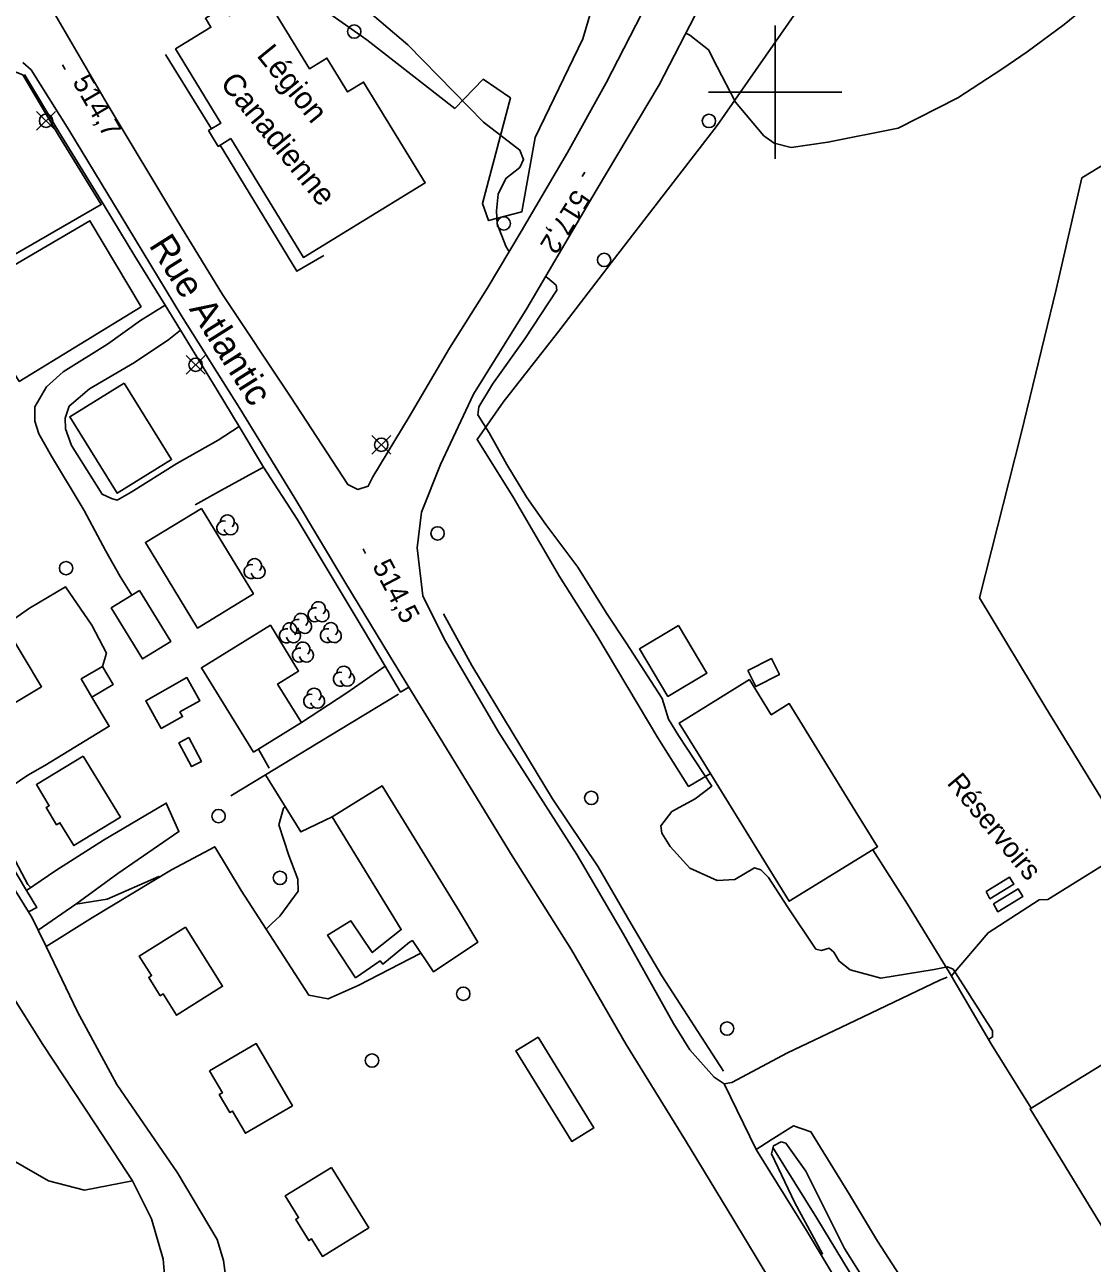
# Model space of a CAD drawing. Extents: x 347312 to 350503, y 6073086 to 6076432.
# Drawn here: x 349187.6 to 349347.5, y 6074824.6 to 6075010.1 of the extents above; entities that cross this region are included whole.
import ezdxf

# ---------------------------------------------------------------- set-up
doc = ezdxf.new("R2010")
doc.units = 0
for name, color, linetype in [('Level 19', 7, 'Continuous'), ('Level 2', 7, 'Continuous'), ('Level 21', 7, 'Continuous'), ('Level 22', 7, 'Continuous'), ('Level 25', 7, 'Continuous'), ('Level 3', 7, 'Continuous'), ('Level 31', 7, 'Continuous'), ('Level 33', 7, 'Continuous'), ('Level 36', 7, 'Continuous'), ('Level 37', 7, 'Continuous'), ('Level 4', 7, 'Continuous'), ('Level 44', 7, 'Continuous'), ('Level 61', 7, 'Continuous')]:
    doc.layers.add(name, color=color, linetype=linetype)

msp = doc.modelspace()

# ---------------------------------------------------------------- linework, layer by layer
at = {"layer": 'Level 19'}
for points in [[(349203.6, 6074924.64), (349201.87, 6074927.45), (349199.66, 6074931.37), (349196.45, 6074937.33), (349191.58, 6074945.46), (349189.69, 6074948.82), (349189.08, 6074950.74), (349189.1, 6074952.89), (349190.84, 6074955.87), (349193.3, 6074958.09), (349199.95, 6074962.25), (349204.9, 6074965.82), (349208.59, 6074968.09)], [(349219.7, 6074949.9), (349216.57, 6074947.88), (349210.35, 6074944.39), (349203.51, 6074940.08), (349201.43, 6074938.87), (349200.55, 6074939.11), (349199.17, 6074939.77), (349194.55, 6074947.06), (349193.66, 6074949.58), (349193.63, 6074951.15), (349194.24, 6074952.96), (349197.27, 6074955.58), (349204.02, 6074959.53), (349209.16, 6074962.95), (349210.92, 6074964.33)], [(349223.36, 6074943.81), (349220.71, 6074942.4), (349217.04, 6074940.38), (349213.08, 6074938.21)], [(349184.58, 6074920.09), (349188.29, 6074922.69), (349193.67, 6074925.92), (349197.64, 6074920.15), (349199.81, 6074915.99), (349199.24, 6074913.96)], [(349229.02, 6074905.58), (349235.81, 6074910), (349241.58, 6074914)], [(349180.28, 6074892.82), (349184.43, 6074895.26), (349188.05, 6074897.71), (349190.56, 6074899.14), (349200.22, 6074905.01), (349197.6, 6074909.4)], [(349224.17, 6074898.75), (349222.59, 6074901.61)], [(349223.62, 6074897.75), (349228.94, 6074889.18), (349233.65, 6074891.45)], [(349187.85, 6074880.42), (349192.22, 6074883.41), (349199.39, 6074887.94), (349208.78, 6074893.5), (349210.66, 6074889.24), (349201.5, 6074882.96), (349195.23, 6074878.36), (349189.58, 6074874.47)], [(349190.75, 6074872.04), (349197.7, 6074876.38), (349209.57, 6074883.49), (349216.03, 6074886.96), (349219.97, 6074880.42), (349230.15, 6074864.72), (349233.01, 6074864.18), (349237.54, 6074866.17), (349246.93, 6074871.02)], [(349292.38, 6074851.45), (349292.38, 6074851.45), (349293.5, 6074851.64), (349301.84, 6074856.09), (349310.9, 6074860.39), (349324.67, 6074866.99), (349325.81, 6074867.42)], [(349297.17, 6074841.64), (349299.42, 6074843.09), (349302.76, 6074845.14), (349305.38, 6074844.25), (349311.14, 6074834.87), (349315.35, 6074827.9), (349326.53, 6074810.63), (349328.42, 6074807.08), (349336.54, 6074793.6), (349345.74, 6074779.45), (349344.95, 6074777.87), (349341.72, 6074776.14), (349336.98, 6074776.41)]]:
    msp.add_lwpolyline(points, dxfattribs=at)
at = {"layer": 'Level 2'}
for points in [[(349235.33, 6075015.35), (349244.97, 6075007.11), (349251.79, 6075000.08), (349256.33, 6074995.52), (349261.76, 6074991.32), (349262.31, 6074989.92), (349261.73, 6074988.73), (349259.67, 6074987.08), (349258.51, 6074984.71), (349258.27, 6074982.21), (349258.36, 6074980.26), (349259.65, 6074976.93), (349259.99, 6074976.33), (349260.21, 6074976.18)], [(349291.3, 6075003.79), (349294.05, 6074998.49), (349298.33, 6074993.45), (349299.84, 6074992.34), (349302.39, 6074991.73), (349307.92, 6074992.49), (349318.43, 6074994.63), (349327.37, 6074999.17), (349333.98, 6075003.44), (349337.76, 6075006.05), (349343.3, 6075010.15), (349345.45, 6075011.9), (349347.33, 6075013.95), (349348.49, 6075014.96)], [(349286.64, 6075008.85), (349287.24, 6075008.56), (349290.02, 6075006.32), (349291.3, 6075003.79)], [(349265.62, 6074972.4), (349265.91, 6074972.2), (349267.21, 6074971.07), (349267.3, 6074970.35), (349262.49, 6074963.05)], [(349262.49, 6074963.05), (349257.64, 6074956.27), (349255.62, 6074952.88), (349255.46, 6074951.67), (349257.16, 6074948.96), (349259.81, 6074944.23), (349262.81, 6074939.27), (349265.65, 6074935.26), (349270.43, 6074928.87), (349274.74, 6074921.95), (349277.69, 6074917.49), (349283.07, 6074909.19), (349284.02, 6074906.1), (349285.52, 6074903.62), (349290.51, 6074896.06), (349288, 6074894.15), (349284.55, 6074892.23), (349282.9, 6074890.11), (349283.04, 6074889.02), (349284.28, 6074886.99), (349287.25, 6074883.76), (349291.31, 6074881.89), (349293.99, 6074882.06), (349296.92, 6074883.8), (349297.84, 6074883.52), (349298.99, 6074882.36), (349301.88, 6074877.98), (349306.09, 6074871.63), (349306.94, 6074871.43), (349308.12, 6074871.78), (349308.8, 6074871.16), (349309.58, 6074869.81), (349311.23, 6074868.54), (349315.84, 6074867.28), (349323.86, 6074868.59), (349325.84, 6074868.96), (349326.67, 6074868.63), (349329.23, 6074864.62), (349332.58, 6074859.41), (349332.59, 6074858.48), (349331.98, 6074858.12)], [(349188.48, 6074880.85), (349188.04, 6074881.31), (349185.72, 6074885.66), (349182.58, 6074891.73), (349182.34, 6074893.69), (349182.3, 6074894.01)], [(349226.59, 6074892.96), (349226.34, 6074892.74), (349225.63, 6074890.24), (349227.16, 6074885.68), (349228.48, 6074882.09), (349228.53, 6074880.31), (349225.78, 6074876.55), (349224.58, 6074875.46), (349223.73, 6074874.61)], [(349233.66, 6074891.44), (349233.65, 6074891.45)], [(349207.82, 6074882.45), (349207.64, 6074882.52), (349199.91, 6074879.12), (349195.23, 6074878.36)], [(349343.05, 6074776.85), (349342.9, 6074778.25), (349342.2, 6074780.9), (349341.29, 6074782.41), (349337.12, 6074787.18), (349329.58, 6074796.87), (349325.05, 6074803.9), (349319.34, 6074812.89), (349316.24, 6074817.51), (349310.42, 6074826.8), (349304.59, 6074838.39), (349301.61, 6074842.57), (349300.9, 6074842.77), (349299.78, 6074842.19), (349299.48, 6074840.99), (349302.97, 6074833.62), (349307.12, 6074826), (349306.85, 6074825.92)]]:
    msp.add_lwpolyline(points, dxfattribs=at)
at = {"layer": 'Level 21'}
for points in [[(349280.9, 6075013.45), (349274.71, 6075001.41), (349268.87, 6074990.95), (349261.97, 6074979.14), (349256.87, 6074970.58), (349251.2, 6074961.63), (349245.17, 6074951.38), (349239.74, 6074942.4), (349239.04, 6074940.97), (349237.48, 6074940.49), (349235.98, 6074941.21), (349227.45, 6074954.3), (349217.22, 6074969.7), (349210.5, 6074980.62), (349199.93, 6074998.26), (349190.82, 6075013.88)], [(349247.03, 6074937.08), (349249.84, 6074944.22), (349254.79, 6074954.77), (349262.81, 6074967.6), (349273.18, 6074985.29), (349282.64, 6075001.08), (349288.77, 6075012.99)], [(349187.3, 6075004.47), (349188.52, 6075003.36), (349194.18, 6074994.36), (349201.86, 6074981.66), (349211.04, 6074966.51), (349219.8, 6074952.6), (349227.95, 6074939.33), (349235.54, 6074926.66), (349242.23, 6074915.6), (349245.12, 6074910.89), (349251.16, 6074901.04), (349260.58, 6074885.61), (349269.5, 6074871.52), (349277.67, 6074857.33), (349286.6, 6074842.96), (349293.81, 6074831.02), (349304.59, 6074813.15)], [(349347.94, 6074757.16), (349336.98, 6074776.41), (349324.66, 6074796.41), (349312.96, 6074815.74), (349304.72, 6074829.46), (349297.17, 6074841.64), (349292.38, 6074851.45), (349290.87, 6074852.45), (349287.22, 6074856.57), (349284.78, 6074860.51), (349277.28, 6074873.89), (349270.31, 6074885.82), (349258.6, 6074904.09), (349250.44, 6074918), (349247.24, 6074924.57), (349246.36, 6074931.72), (349247.03, 6074937.08)], [(349188.7, 6074876.3), (349188.13, 6074877.2), (349180.66, 6074889.13)], [(349188.7, 6074876.3), (349189.58, 6074874.47), (349190.75, 6074872.04), (349195.48, 6074862.26), (349201.38, 6074851.37), (349210.43, 6074838.13), (349216.41, 6074828.15), (349217.36, 6074825.01), (349217.99, 6074820.08), (349218.1, 6074814.71), (349218.21, 6074809.5), (349217.16, 6074799.37), (349211.49, 6074783.91), (349206.09, 6074770.5), (349204.73, 6074764.35), (349203.52, 6074749.63), (349199.9, 6074735.9), (349199.47, 6074734.72), (349197.97, 6074730.55)], [(349190.31, 6074733.56), (349191.22, 6074736.92), (349192.03, 6074740.55), (349193.11, 6074746.31), (349194.37, 6074754.56), (349196.4, 6074765.51), (349198.64, 6074770.05), (349202.94, 6074779.36), (349206.84, 6074790.14), (349207.44, 6074793.36), (349209.24, 6074803.01), (349209.26, 6074813.94), (349208.32, 6074825.21), (349206.55, 6074831.23), (349203.69, 6074836.93), (349198.11, 6074845.44), (349190.29, 6074857.37), (349183.87, 6074867.53), (349181.33, 6074871.83)]]:
    msp.add_lwpolyline(points, dxfattribs=at)
at = {"layer": 'Level 22'}
for points in [[(349187.54, 6075002.67), (349192.66, 6074994.05), (349199.49, 6074983), (349204.05, 6074975.42), (349208.59, 6074968.09), (349210.92, 6074964.33), (349216.41, 6074955.36), (349219.7, 6074949.9), (349223.36, 6074943.81), (349228.38, 6074936.04), (349238.3, 6074919.56), (349241.58, 6074914), (349243.87, 6074910.14), (349245.12, 6074910.89)], [(349188.13, 6074877.2), (349189.4, 6074877.88), (349187.85, 6074880.42), (349182.01, 6074890.03)], [(349203.69, 6074836.93), (349196.5, 6074835.52), (349191.13, 6074836.91), (349182.14, 6074842.09), (349173.07, 6074847.36), (349164.28, 6074850.13), (349155.01, 6074852.2), (349143.35, 6074853.32), (349130.32, 6074852.83), (349117.15, 6074851.78), (349106.3, 6074849.93), (349093.99, 6074847.47), (349085.97, 6074845.13), (349077.21, 6074842.77), (349071.74, 6074841.35), (349059.87, 6074839.27), (349043.29, 6074835.95), (349032.47, 6074835.51), (349020.48, 6074835.92), (349015.81, 6074837.41)]]:
    msp.add_lwpolyline(points, dxfattribs=at)
at = {"layer": 'Level 25'}
msp.add_lwpolyline([(349368.66, 6075000.94), (349345.97, 6074987.19), (349342.1, 6074970.46), (349336.86, 6074948.87), (349330.65, 6074924.27), (349340.55, 6074907.8), (349353.39, 6074886.87), (349340.88, 6074879.05), (349339.57, 6074879), (349331.93, 6074874.09), (349326.41, 6074867.59)], dxfattribs=at)
at = {"layer": 'Level 3'}
for p, q in [((349193.22, 6075004.08), (349193.62, 6075003.38)), ((349271.51, 6074988.04), (349271.09, 6074987.36)), ((349238.27, 6074931.6), (349238.64, 6074930.9))]:
    msp.add_line(p, q, dxfattribs=at)
at = {"layer": 'Level 31'}
for points in [[(349218.46, 6074993.04), (349216.57, 6074991.88), (349215.12, 6074994.25), (349216.95, 6074995.37), (349210.16, 6075006.48), (349215.46, 6075009.72), (349214.64, 6075011.07), (349217.4, 6075012.75), (349218.2, 6075011.44), (349223.45, 6075014.65), (349230.25, 6075003.51), (349232.85, 6075005.1), (349235.95, 6075000.04), (349238.34, 6075001.5), (349247.57, 6074986.4), (349229.32, 6074975.25), (349218.46, 6074993.04)], [(349202.46, 6074956.43), (349209.56, 6074944.98), (349201.42, 6074939.93), (349194.31, 6074951.38), (349202.46, 6074956.43)], [(349214.05, 6074937.65), (349221.84, 6074924.83), (349213.45, 6074919.73), (349205.65, 6074932.55), (349214.05, 6074937.65)], [(349204.74, 6074925.34), (349209.43, 6074917.7), (349205.22, 6074915.11), (349200.53, 6074922.75), (349204.74, 6074925.34)], [(349184.58, 6074920.09), (349190.08, 6074910.94), (349183.05, 6074906.72), (349181.08, 6074909.99), (349180.65, 6074909.73), (349179.01, 6074912.47), (349179.53, 6074912.78), (349177.64, 6074915.91), (349184.58, 6074920.09)], [(349221.84, 6074901.14), (349214.04, 6074913.79), (349224.37, 6074920.16), (349228.61, 6074913.29), (349225.46, 6074911.34), (349229.02, 6074905.58), (349221.84, 6074901.14)], [(349285.53, 6074920.11), (349289.79, 6074912.98), (349283.95, 6074909.48), (349279.68, 6074916.61), (349285.53, 6074920.11)], [(349199.24, 6074913.96), (349200.8, 6074911.26), (349197.6, 6074909.4), (349196.04, 6074912.1), (349199.24, 6074913.96)], [(349295.91, 6074913.37), (349299.46, 6074915.15), (349300.66, 6074912.75), (349297.12, 6074910.97), (349295.91, 6074913.37)], [(349208.03, 6074904.68), (349205.69, 6074908.84), (349211.87, 6074912.31), (349213.81, 6074908.85), (349210.82, 6074907.17), (349211.22, 6074906.46), (349208.03, 6074904.68)], [(349296.17, 6074912), (349299.42, 6074906.74), (349302.12, 6074908.41), (349312.02, 6074892.37), (349315.35, 6074886.97), (349302.12, 6074878.8), (349298.73, 6074884.29), (349288.92, 6074900.17), (349285.63, 6074905.49), (349296.17, 6074912)], [(349212.14, 6074903.31), (349214.04, 6074899.76), (349212.56, 6074898.97), (349210.66, 6074902.52), (349212.14, 6074903.31)], [(349196.34, 6074900.56), (349201.92, 6074891.41), (349194.92, 6074887.14), (349192.83, 6074890.57), (349192.33, 6074890.27), (349190.76, 6074892.83), (349191.23, 6074893.12), (349189.31, 6074896.27), (349196.34, 6074900.56)], [(349233.65, 6074891.45), (349241.14, 6074896.07), (349252.73, 6074877.28), (349252.73, 6074877.28), (349255.48, 6074872.69), (349248.83, 6074868.22), (349245.65, 6074872.91), (349245.23, 6074872.66), (349241.24, 6074869.37), (349240.83, 6074869.86), (349237.13, 6074867.35), (349232.95, 6074873.74), (349236.45, 6074875.86), (349239.63, 6074871.12), (349243.99, 6074874.56), (349233.65, 6074891.45)], [(349211.64, 6074874.93), (349217.21, 6074866.07), (349210.31, 6074861.74), (349208.32, 6074864.92), (349207.87, 6074864.64), (349206.14, 6074867.4), (349206.56, 6074867.66), (349204.73, 6074870.58), (349211.64, 6074874.93)], [(349264.48, 6074858.44), (349272.84, 6074844.86), (349269.53, 6074842.82), (349261.17, 6074856.4), (349264.48, 6074858.44)], [(349215.27, 6074853.41), (349222.25, 6074857.48), (349227.68, 6074848.16), (349220.64, 6074844.06), (349218.71, 6074847.38), (349218.3, 6074847.15), (349216.72, 6074849.85), (349217.19, 6074850.12), (349215.27, 6074853.41)], [(349379.66, 6074815.51), (349372.97, 6074811.43), (349377.08, 6074804.7), (349370.65, 6074800.77), (349366.61, 6074807.38), (349363.91, 6074805.73), (349360.66, 6074811.04), (349358.01, 6074809.42), (349353.14, 6074817.38), (349355.78, 6074819), (349338.21, 6074847.73), (349354.02, 6074857.4), (349371.55, 6074828.75), (349374.09, 6074830.31), (349379, 6074822.28), (349376.47, 6074820.73), (349379.66, 6074815.51)], [(349233.54, 6074838.94), (349239.12, 6074829.89), (349232.16, 6074825.6), (349230.54, 6074828.23), (349230.12, 6074827.98), (349228.17, 6074831.14), (349228.61, 6074831.41), (349226.6, 6074834.67), (349233.54, 6074838.94)]]:
    msp.add_lwpolyline(points, dxfattribs=at)
at = {"layer": 'Level 33'}
for points in [[(349331.61, 6074880.25), (349335.15, 6074882.4), (349335.78, 6074881.37), (349332.19, 6074879.19), (349331.61, 6074880.25)], [(349332.75, 6074878.42), (349336.42, 6074880.68), (349337.13, 6074879.53), (349333.4, 6074877.23), (349332.75, 6074878.42)]]:
    msp.add_lwpolyline(points, dxfattribs=at)
at = {"layer": 'Level 36'}
for p, q in [((349189.34, 6074994.31), (349192.16, 6074997.13)), ((349189.34, 6074997.13), (349192.16, 6074994.31)), ((349211.76, 6074957.76), (349214.58, 6074960.58)), ((349211.76, 6074960.58), (349214.58, 6074957.76)), ((349239.58, 6074945.77), (349242.4, 6074948.59)), ((349239.58, 6074948.59), (349242.4, 6074945.77))]:
    msp.add_line(p, q, dxfattribs=at)
for centre in [(349236.93, 6075009.08), (349190.75, 6074995.72), (349290.09, 6074995.69), (349259.34, 6074980.34), (349274.38, 6074974.87), (349213.17, 6074959.17), (349240.99, 6074947.18), (349249.43, 6074933.91), (349193.75, 6074928.7), (349272.46, 6074894.28), (349216.61, 6074891.56), (349225.81, 6074882.31), (349253.28, 6074864.95), (349292.8, 6074859.74), (349239.6, 6074854.94)]:
    msp.add_circle(centre, 1, dxfattribs=at)
at = {"layer": 'Level 37'}
for points in [[(349290.3, 6074897.93), (349287.04, 6074896), (349282.42, 6074903.28), (349273.3, 6074918.61), (349267.7, 6074927.44), (349260.7, 6074939.42), (349255.35, 6074947.95), (349259.24, 6074953.58), (349267.39, 6074963.93), (349275.94, 6074975.07), (349291.32, 6074995), (349304.29, 6075013.65)], [(349215.54, 6074994.51), (349208.64, 6075005.65)], [(349172.64, 6074988.15), (349169.07, 6074994.09), (349183.21, 6075002.75), (349185.23, 6075003.39), (349187.26, 6075002.59), (349192.63, 6074993.58), (349199.02, 6074983.15), (349181.57, 6074973.13), (349179.43, 6074976.55)], [(349232.36, 6074975.51), (349228.34, 6074973.18), (349216.87, 6074992.07)], [(349205.03, 6074967.84), (349186.74, 6074956.67), (349178.68, 6074969.86), (349197.34, 6074980.74), (349205.03, 6074967.84)], [(349243.59, 6074909.82), (349231.51, 6074902.52), (349223.62, 6074897.75), (349218.44, 6074894.62)], [(349338.35, 6074847.82), (349332.42, 6074857.36), (349326.08, 6074868.17), (349319.83, 6074878.38), (349314.63, 6074886.53)]]:
    msp.add_lwpolyline(points, dxfattribs=at)
at = {"layer": 'Level 4'}
for points in [[(349292.27, 6074853.37), (349283.01, 6074867.61), (349278.41, 6074875.41), (349273.51, 6074883.94), (349266.67, 6074894.17), (349254.57, 6074914.1), (349250.33, 6074921.84)], [(349299.67, 6074841.92), (349306.26, 6074831.35), (349313.94, 6074818.67), (349321.93, 6074805.88), (349328.75, 6074795.67), (349336.19, 6074784.09), (349339.56, 6074778.77)]]:
    msp.add_lwpolyline(points, dxfattribs=at)
at = {"layer": 'Level 44'}
for points in [[(349251.99, 6074997.54), (349238.8, 6075007.83), (349227.76, 6075015.7)], [(349273.43, 6075015.65), (349271.2, 6075008), (349264.07, 6074993.2), (349262.03, 6074982.06), (349257.07, 6074980.77), (349256.15, 6074983.34), (349260.34, 6074999.17), (349256.24, 6075001.94), (349251.99, 6074997.54)]]:
    msp.add_lwpolyline(points, dxfattribs=at)
for centre, start, end in [((349217.4, 6074934.73), 76.8848, 299.5691), ((349217.92, 6074935.63), 314.0633, 179.7519), ((349218.45, 6074934.73), 192.2171, 59.6742), ((349222, 6074929.08), 314.0633, 179.7519), ((349221.48, 6074928.18), 76.8848, 299.5691), ((349222.53, 6074928.18), 192.2171, 59.6742), ((349231.05, 6074921.72), 76.8848, 299.5691), ((349231.57, 6074922.62), 314.0633, 179.7519), ((349228.45, 6074919.98), 76.8848, 299.5691), ((349228.97, 6074920.88), 314.0633, 179.7519), ((349229.5, 6074919.98), 192.2171, 59.6742), ((349232.1, 6074921.72), 192.2171, 59.6742), ((349226.77, 6074918.57), 76.8848, 299.5691), ((349227.29, 6074919.47), 314.0633, 179.7519), ((349227.82, 6074918.57), 192.2171, 59.6742), ((349232.9, 6074918.59), 76.8848, 299.5691), ((349233.42, 6074919.49), 314.0633, 179.7519), ((349233.95, 6074918.59), 192.2171, 59.6742), ((349229.24, 6074916.58), 314.0633, 179.7519), ((349228.72, 6074915.68), 76.8848, 299.5691), ((349229.77, 6074915.68), 192.2171, 59.6742), ((349235.38, 6074912.97), 314.0633, 179.7519), ((349234.86, 6074912.07), 76.8848, 299.5691), ((349235.91, 6074912.07), 192.2171, 59.6742), ((349230.4, 6074908.77), 76.8848, 299.5691), ((349230.92, 6074909.67), 314.0633, 179.7519), ((349231.45, 6074908.77), 192.2171, 59.6742)]:
    msp.add_arc(centre, 1.05, start, end, dxfattribs=at)
at = {"layer": 'Level 61'}
for p, q in [((349300, 6075010), (349300, 6074990)), ((349290, 6075000), (349310, 6075000))]:
    msp.add_line(p, q, dxfattribs=at)

# ---------------------------------------------------------------- texts
at = {"layer": 'Level 21'}
msp.add_text('Rue Atlantic', height=4, rotation=302.3129, dxfattribs=at).set_placement((349206.08, 6074977.07))
at = {"layer": 'Level 3'}
for s, rotation, p in [('514,7', 300.0639, (349194.63, 6075001.56)), ('517,2', 238.1047, (349269.96, 6074985.61)), ('514,5', 297.7746, (349239.58, 6074929.04))]:
    msp.add_text(s, height=3, rotation=rotation, dxfattribs=at).set_placement(p)
at = {"layer": 'Level 31'}
for s, p in [('Légion', (349222.2, 6075005.46)), ('Canadienne', (349216.72, 6075001.28))]:
    msp.add_text(s, height=3.33, rotation=309.1656, dxfattribs=at).set_placement(p)
at = {"layer": 'Level 33'}
msp.add_text('Réservoirs', height=3, rotation=309.568, dxfattribs=at).set_placement((349325.63, 6074896.46))

doc.saveas('drawing.dxf')
